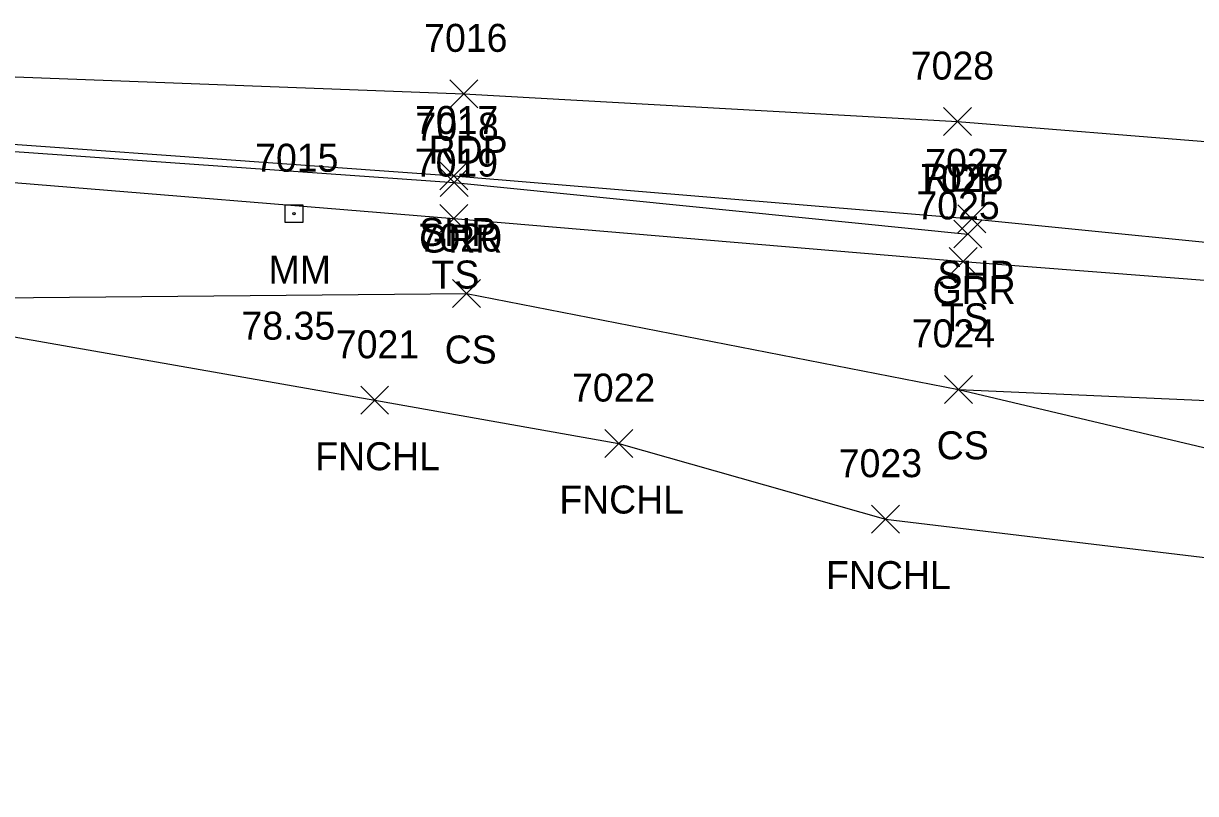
# Model space of a CAD drawing. Extents: x 1505656 to 1508446, y 700805 to 703031.
# Drawn here: x 1507387.7 to 1507471.5, y 701595.9 to 701650.9 of the extents above; entities that cross this region are included whole.
import ezdxf

# ---------------------------------------------------------------- set-up
doc = ezdxf.new("R2010")
doc.units = 0
for name, color, linetype in [('L_A', 7, 'Continuous'), ('L_I', 7, 'Continuous'), ('L_TIC', 7, 'Continuous'), ('LELB', 7, 'Continuous'), ('LFNC', 7, 'Continuous'), ('P_A', 7, 'Continuous'), ('P_I', 7, 'Continuous'), ('P_TIC', 7, 'Continuous'), ('PET', 7, 'Continuous'), ('PSP', 7, 'Continuous'), ('R_A', 7, 'Continuous'), ('R_I', 7, 'Continuous'), ('R_TIC', 7, 'Continuous'), ('RGR', 7, 'Continuous'), ('S_A', 7, 'Continuous'), ('S_C', 7, 'Continuous'), ('S_I', 7, 'Continuous'), ('SRM', 7, 'Continuous')]:
    doc.layers.add(name, color=color, linetype=linetype)

msp = doc.modelspace()

# ---------------------------------------------------------------- linework, layer by layer
at = {"layer": 'L_TIC'}
for points in [[(1507417.46, 701635.991), (1507419.46, 701637.991)], [(1507419.46, 701635.991), (1507417.46, 701637.991)], [(1507453.875, 701632.931), (1507455.875, 701634.931)], [(1507455.875, 701632.931), (1507453.875, 701634.931)], [(1507418.373, 701630.632), (1507420.373, 701632.632)], [(1507420.373, 701630.632), (1507418.373, 701632.632)], [(1507453.543, 701623.786), (1507455.543, 701625.786)], [(1507455.543, 701623.786), (1507453.543, 701625.786)], [(1507453.543, 701623.786), (1507455.543, 701625.786)], [(1507455.543, 701623.786), (1507453.543, 701625.786)], [(1507411.81, 701623.006), (1507413.81, 701625.006)], [(1507413.81, 701623.006), (1507411.81, 701625.006)], [(1507429.258, 701619.913), (1507431.258, 701621.913)], [(1507431.258, 701619.913), (1507429.258, 701621.913)], [(1507448.324, 701614.51), (1507450.324, 701616.51)], [(1507450.324, 701614.51), (1507448.324, 701616.51)]]:
    msp.add_lwpolyline(points, dxfattribs=at)
at = {"layer": 'LELB'}
for points in [[(1507330.99, 701644.325), (1507331.572, 701641.78), (1507371.766, 701640.825), (1507418.46, 701636.991), (1507454.875, 701633.931), (1507504.707, 701630.026), (1507556.914, 701624.43), (1507606.364, 701618.24), (1507661.133, 701610.055), (1507708.244, 701601.038), (1507762.714, 701589.699), (1507814.479, 701577.028), (1507868.532, 701563.07), (1507920.806, 701547.216), (1507968.269, 701530.815), (1508018.878, 701511.907), (1508073.654, 701489.999), (1508121.333, 701468.375), (1508166.062, 701447.383), (1508217.924, 701421.509), (1508258.505, 701398.83)], [(1507371.821, 701631.198), (1507419.373, 701631.632), (1507454.543, 701624.786), (1507505.046, 701622.501), (1507556.06, 701615.76), (1507605.289, 701610.61), (1507659.366, 701602.948), (1507705.704, 701592.997), (1507760.19, 701582.498), (1507867.005, 701555.371), (1507918.165, 701539.416), (1507965.631, 701522.201), (1508016.595, 701504.141), (1508070.804, 701481.773), (1508118.108, 701461.276), (1508164.847, 701439.213), (1508217.275, 701414.001)], [(1507454.543, 701624.786), (1507504.736, 701612.909), (1507553.313, 701603.429), (1507603.853, 701602.077), (1507655.968, 701590.039), (1507703.481, 701579.902), (1507760.64, 701566.795), (1507809.001, 701557.314), (1507862.598, 701540.849), (1507913.87, 701525.113), (1507961.413, 701507.736), (1508011.25, 701488.419), (1508064.946, 701467.677), (1508110.798, 701446.822), (1508159.755, 701433.004), (1508184.078, 701421.841)]]:
    msp.add_lwpolyline(points, dxfattribs=at)
at = {"layer": 'LFNC'}
msp.add_lwpolyline([(1507316.284, 701641.939), (1507325.708, 701640.139), (1507335.328, 701637.872), (1507371.821, 701631.198), (1507412.81, 701624.006), (1507430.258, 701620.913), (1507449.324, 701615.51), (1507500.361, 701609.383), (1507547.474, 701587.34), (1507597.949, 701573.615), (1507645.385, 701560.408), (1507694.835, 701546.045), (1507697.23, 701545.631), (1507701.452, 701546.372), (1507703.463, 701543.531), (1507750.964, 701530.986)], dxfattribs=at)
at = {"layer": 'P_TIC'}
for points in [[(1507418.178, 701644.904), (1507420.178, 701646.904)], [(1507420.178, 701644.904), (1507418.178, 701646.904)], [(1507453.47, 701642.921), (1507455.47, 701644.921)], [(1507455.47, 701642.921), (1507453.47, 701644.921)], [(1507417.459, 701639.037), (1507419.459, 701641.037)], [(1507419.459, 701639.037), (1507417.459, 701641.037)], [(1507454.503, 701635.973), (1507456.503, 701637.973)], [(1507456.503, 701635.973), (1507454.503, 701637.973)]]:
    msp.add_lwpolyline(points, dxfattribs=at)
at = {"layer": 'PET'}
msp.add_lwpolyline([(1507331.094, 701648.623), (1507371.379, 701647.724), (1507419.178, 701645.904), (1507454.47, 701643.921), (1507505.497, 701639.828), (1507558.242, 701634.712), (1507608.331, 701628.438), (1507662.875, 701620.319), (1507710.958, 701611.673), (1507764.186, 701600.137), (1507816.879, 701587.967), (1507871.993, 701573.082), (1507923.586, 701557.41), (1507972.422, 701540.773), (1508022.202, 701522.454), (1508077.835, 701500.129), (1508126.284, 701479.208), (1508172.226, 701457.763), (1508223.873, 701431.74), (1508273.196, 701405.406), (1508320.322, 701376.468), (1508371.414, 701343.811), (1508408.567, 701317.591), (1508442.846, 701293.878)], dxfattribs=at)
at = {"layer": 'PSP'}
msp.add_lwpolyline([(1507331.094, 701648.623), (1507330.944, 701645.142), (1507372.014, 701643.37), (1507418.459, 701640.037), (1507455.503, 701636.973), (1507505.097, 701632.015), (1507557.287, 701626.679), (1507607.268, 701620.059), (1507661.793, 701611.9), (1507708.42, 701603.344), (1507763.413, 701591.784)], dxfattribs=at)
at = {"layer": 'R_TIC'}
for points in [[(1507417.5, 701638.559), (1507419.5, 701640.559)], [(1507419.5, 701638.559), (1507417.5, 701640.559)], [(1507454.2, 701634.887), (1507456.2, 701636.887)], [(1507456.2, 701634.887), (1507454.2, 701636.887)]]:
    msp.add_lwpolyline(points, dxfattribs=at)
at = {"layer": 'RGR'}
msp.add_lwpolyline([(1507330.99, 701644.325), (1507371.838, 701642.866), (1507418.5, 701639.559), (1507455.2, 701635.887)], dxfattribs=at)
at = {"layer": 'SRM'}
msp.add_lwpolyline([(1507406.416, 701637.963), (1507407.666, 701637.963), (1507407.666, 701636.713), (1507406.416, 701636.713)], close=True, dxfattribs=at)
msp.add_circle((1507407.041, 701637.338), 0.0833, dxfattribs=at)

# ---------------------------------------------------------------- texts
at = {"layer": 'L_A'}
for s, p in [('TS', (1507416.87, 701631.991)), ('TS', (1507453.284, 701628.931)), ('CS', (1507417.814, 701626.632)), ('CS', (1507452.984, 701619.786)), ('CS', (1507452.984, 701619.786)), ('FNCHL', (1507408.558, 701619.006)), ('FNCHL', (1507426.006, 701615.913)), ('FNCHL', (1507445.072, 701610.51))]:
    msp.add_text(s, height=2, dxfattribs=at).set_placement(p)
at = {"layer": 'L_I'}
for s, p in [('7019', (1507415.681, 701639.991)), ('7025', (1507451.536, 701636.931)), ('7020', (1507415.948, 701634.632)), ('7024', (1507451.204, 701627.786)), ('7024', (1507451.204, 701627.786)), ('7021', (1507410.038, 701627.006)), ('7022', (1507426.92, 701623.913)), ('7023', (1507445.985, 701618.51))]:
    msp.add_text(s, height=2, dxfattribs=at).set_placement(p)
at = {"layer": 'P_A'}
for s, p in [('RDP', (1507416.666, 701640.904)), ('RDP', (1507451.959, 701638.921)), ('SHP', (1507415.994, 701635.037)), ('SHP', (1507453.038, 701631.973))]:
    msp.add_text(s, height=2, dxfattribs=at).set_placement(p)
at = {"layer": 'P_I'}
for s, p in [('7016', (1507416.351, 701648.904)), ('7028', (1507451.132, 701646.921)), ('7017', (1507415.687, 701643.037)), ('7027', (1507452.164, 701639.973))]:
    msp.add_text(s, height=2, dxfattribs=at).set_placement(p)
at = {"layer": 'R_A'}
for p in [(1507415.988, 701634.559), (1507452.688, 701630.887)]:
    msp.add_text('GRR', height=2, dxfattribs=at).set_placement(p)
at = {"layer": 'R_I'}
for s, p in [('7018', (1507415.728, 701642.559)), ('7026', (1507451.806, 701638.887))]:
    msp.add_text(s, height=2, dxfattribs=at).set_placement(p)
at = {"layer": 'S_A'}
msp.add_text('MM', height=2, dxfattribs=at).set_placement((1507405.23, 701632.338))
at = {"layer": 'S_C'}
msp.add_text('78.35', height=2, dxfattribs=at).set_placement((1507403.293, 701628.338))
at = {"layer": 'S_I'}
msp.add_text('7015', height=2, dxfattribs=at).set_placement((1507404.269, 701640.338))

doc.saveas('drawing.dxf')
